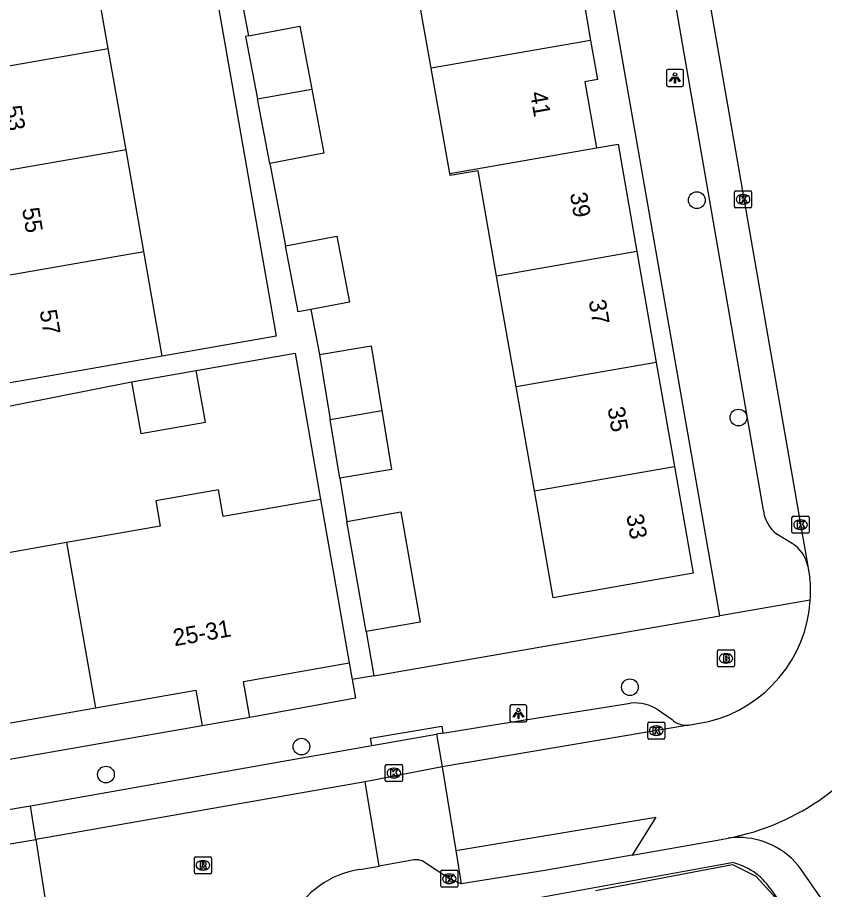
# Model space of a CAD drawing. Extents: x 162880 to 165536, y 384011 to 385179.
# Drawn here: x 164434.1 to 164481.3, y 384426 to 384477.1 of the extents above; entities that cross this region are included whole.
import ezdxf

# ---------------------------------------------------------------- set-up
doc = ezdxf.new("R2010")
doc.units = 0
for name, color, linetype in [('IMGEO_Boom', 7, 'Continuous'), ('IMGEO_Brandkraan', 7, 'Continuous'), ('IMGEO_Hek', 7, 'Continuous'), ('IMGEO_Kolk', 7, 'Continuous'), ('IMGEO_Lichtpunt', 7, 'Continuous'), ('IMGEO_Pand', 7, 'Continuous'), ('IMGEO_Pand_nummerreeks', 7, 'Continuous'), ('IMGEO_Parkeervlak_open', 7, 'Continuous'), ('IMGEO_Rijbaan_lokaal_gesloten', 7, 'Continuous'), ('IMGEO_Rijbaan_lokaal_open', 7, 'Continuous'), ('IMGEO_Rioolput', 7, 'Continuous'), ('IMGEO_Voetpad_open', 7, 'Continuous')]:
    doc.layers.add(name, color=color, linetype=linetype)

msp = doc.modelspace()

# ---------------------------------------------------------------- linework, layer by layer
at = {"layer": 'IMGEO_Boom'}
for centre in [(164473.835, 384466.407), (164476.273, 384453.68), (164469.919, 384437.886), (164450.689, 384434.409), (164439.249, 384432.772)]:
    msp.add_circle(centre, 0.489, dxfattribs=at)
at = {"layer": 'IMGEO_Brandkraan'}
for p, q in [((164475.117, 384440.076), (164475.969, 384440.076)), ((164475.042, 384439.15), (164475.042, 384440.002)), ((164475.53, 384439.856), (164475.555, 384439.856)), ((164476.043, 384440.002), (164476.043, 384439.15)), ((164475.969, 384439.076), (164475.117, 384439.076)), ((164475.553, 384439.296), (164475.528, 384439.296))]:
    msp.add_line(p, q, dxfattribs=at)
for points in [[(164475.117, 384440.076), (164475.969, 384440.076)], [(164475.042, 384439.15), (164475.042, 384440.002)], [(164475.39, 384439.776), (164475.39, 384439.376), (164475.603, 384439.376)], [(164475.621, 384439.776), (164475.39, 384439.776)], [(164475.569, 384439.695), (164475.515, 384439.695), (164475.515, 384439.619)], [(164475.515, 384439.619), (164475.568, 384439.619)], [(164475.577, 384439.543), (164475.515, 384439.543), (164475.515, 384439.462)], [(164476.043, 384440.002), (164476.043, 384439.15)], [(164475.969, 384439.076), (164475.117, 384439.076)], [(164475.515, 384439.462), (164475.577, 384439.462)]]:
    msp.add_lwpolyline(points, dxfattribs=at)
for centre, radius, start, end in [((164475.119, 384440), 0.0765, 91.552, 178.448), ((164475.119, 384440), 0.0765, 91.552, 178.448), ((164475.967, 384440), 0.0765, 1.552, 88.448), ((164475.967, 384440), 0.0765, 1.552, 88.448), ((164475.57, 384439.657), 0.0379, 267.8285, 90.9355), ((164475.578, 384439.502), 0.0404, 269.8759, 90.5077), ((164475.625, 384439.631), 0.145, 59.4692, 91.5367), ((164475.65, 384439.678), 0.0922, 285.5137, 58.1501), ((164475.655, 384439.486), 0.105, 301.3115, 78.989), ((164475.119, 384439.152), 0.0765, 181.552, 268.448), ((164475.119, 384439.152), 0.0765, 181.552, 268.448), ((164475.609, 384439.627), 0.251, 268.6676, 293.5347), ((164475.967, 384439.152), 0.0765, 271.552, 358.448), ((164475.967, 384439.152), 0.0765, 271.552, 358.448)]:
    msp.add_arc(centre, radius, start, end, dxfattribs=at)
for centre, major_axis, ratio, start_param, end_param in [((164475.529, 384439.576), (-0.387, 0.002), 0.722429, 4.712389, 7.853982), ((164475.554, 384439.576), (-0.39, 0.002), 0.717154, 1.570796, 4.712389)]:
    msp.add_ellipse(centre, major_axis=major_axis, ratio=ratio, start_param=start_param, end_param=end_param, dxfattribs=at)
at = {"layer": 'IMGEO_Hek'}
msp.add_lwpolyline([(164467.899, 384425.98), (164475.928, 384427.502), (164477.28, 384426.816), (164478.314, 384425.684), (164479.746, 384423.559), (164477.754, 384421.888)], dxfattribs=at)
at = {"layer": 'IMGEO_Kolk'}
for p, q in [((164476.04, 384466.031), (164476.04, 384466.883)), ((164476.115, 384466.957), (164476.967, 384466.957)), ((164476.528, 384466.737), (164476.553, 384466.737)), ((164477.041, 384466.883), (164477.041, 384466.031)), ((164476.551, 384466.177), (164476.526, 384466.177)), ((164476.967, 384465.957), (164476.115, 384465.957)), ((164479.403, 384446.976), (164479.403, 384447.828)), ((164479.478, 384447.902), (164480.33, 384447.902)), ((164480.404, 384447.828), (164480.404, 384446.976)), ((164479.891, 384447.682), (164479.916, 384447.682)), ((164480.33, 384446.902), (164479.478, 384446.902)), ((164479.914, 384447.122), (164479.889, 384447.122)), ((164470.957, 384434.918), (164470.957, 384435.77)), ((164471.032, 384435.844), (164471.884, 384435.844)), ((164471.445, 384435.624), (164471.47, 384435.624)), ((164471.958, 384435.77), (164471.958, 384434.918)), ((164471.468, 384435.064), (164471.443, 384435.064)), ((164471.884, 384434.844), (164471.032, 384434.844)), ((164455.6, 384432.434), (164455.6, 384433.286)), ((164455.675, 384433.36), (164456.527, 384433.36)), ((164456.088, 384433.14), (164456.113, 384433.14)), ((164456.601, 384433.286), (164456.601, 384432.434)), ((164456.111, 384432.58), (164456.086, 384432.58)), ((164456.527, 384432.36), (164455.675, 384432.36)), ((164458.847, 384426.244), (164458.847, 384427.096)), ((164458.922, 384427.17), (164459.774, 384427.17)), ((164459.335, 384426.95), (164459.36, 384426.95)), ((164459.848, 384427.096), (164459.848, 384426.244)), ((164459.358, 384426.39), (164459.333, 384426.39)), ((164459.774, 384426.17), (164458.922, 384426.17))]:
    msp.add_line(p, q, dxfattribs=at)
for points in [[(164476.04, 384466.031), (164476.04, 384466.883)], [(164476.115, 384466.957), (164476.967, 384466.957)], [(164476.361, 384466.657), (164476.484, 384466.657), (164476.484, 384466.506), (164476.614, 384466.657), (164476.778, 384466.657), (164476.632, 384466.506), (164476.785, 384466.257), (164476.633, 384466.257), (164476.548, 384466.421), (164476.484, 384466.354), (164476.484, 384466.257), (164476.361, 384466.257), (164476.361, 384466.657)], [(164477.041, 384466.883), (164477.041, 384466.031)], [(164476.967, 384465.957), (164476.115, 384465.957)], [(164479.403, 384446.976), (164479.403, 384447.828)], [(164479.478, 384447.902), (164480.33, 384447.902)], [(164480.404, 384447.828), (164480.404, 384446.976)], [(164479.724, 384447.602), (164479.847, 384447.602), (164479.847, 384447.451), (164479.977, 384447.602), (164480.141, 384447.602), (164479.995, 384447.451), (164480.148, 384447.202), (164479.996, 384447.202), (164479.911, 384447.366), (164479.847, 384447.299), (164479.847, 384447.202), (164479.724, 384447.202), (164479.724, 384447.602)], [(164480.33, 384446.902), (164479.478, 384446.902)], [(164470.957, 384434.918), (164470.957, 384435.77)], [(164471.032, 384435.844), (164471.884, 384435.844)], [(164471.278, 384435.544), (164471.401, 384435.544), (164471.401, 384435.393), (164471.531, 384435.544), (164471.695, 384435.544), (164471.549, 384435.393), (164471.702, 384435.144), (164471.55, 384435.144), (164471.465, 384435.308), (164471.401, 384435.241), (164471.401, 384435.144), (164471.278, 384435.144), (164471.278, 384435.544)], [(164471.958, 384435.77), (164471.958, 384434.918)], [(164471.884, 384434.844), (164471.032, 384434.844)], [(164455.6, 384432.434), (164455.6, 384433.286)], [(164455.675, 384433.36), (164456.527, 384433.36)], [(164455.921, 384433.06), (164456.044, 384433.06), (164456.044, 384432.909), (164456.174, 384433.06), (164456.338, 384433.06), (164456.192, 384432.909), (164456.345, 384432.66), (164456.193, 384432.66), (164456.108, 384432.824), (164456.044, 384432.757), (164456.044, 384432.66), (164455.921, 384432.66), (164455.921, 384433.06)], [(164456.601, 384433.286), (164456.601, 384432.434)], [(164456.527, 384432.36), (164455.675, 384432.36)], [(164458.847, 384426.244), (164458.847, 384427.096)], [(164458.922, 384427.17), (164459.774, 384427.17)], [(164459.168, 384426.87), (164459.291, 384426.87), (164459.291, 384426.719), (164459.421, 384426.87), (164459.585, 384426.87), (164459.439, 384426.719), (164459.592, 384426.47), (164459.44, 384426.47), (164459.355, 384426.634), (164459.291, 384426.567), (164459.291, 384426.47), (164459.168, 384426.47), (164459.168, 384426.87)], [(164459.848, 384427.096), (164459.848, 384426.244)], [(164459.774, 384426.17), (164458.922, 384426.17)]]:
    msp.add_lwpolyline(points, dxfattribs=at)
for centre, start, end in [((164476.117, 384466.881), 91.552, 178.448), ((164476.117, 384466.881), 91.552, 178.448), ((164476.965, 384466.881), 1.552, 88.448), ((164476.965, 384466.881), 1.552, 88.448), ((164476.117, 384466.033), 181.552, 268.448), ((164476.117, 384466.033), 181.552, 268.448), ((164476.965, 384466.033), 271.552, 358.448), ((164476.965, 384466.033), 271.552, 358.448), ((164479.48, 384447.826), 91.552, 178.448), ((164479.48, 384447.826), 91.552, 178.448), ((164480.328, 384447.826), 1.552, 88.448), ((164480.328, 384447.826), 1.552, 88.448), ((164479.48, 384446.978), 181.552, 268.448), ((164479.48, 384446.978), 181.552, 268.448), ((164480.328, 384446.978), 271.552, 358.448), ((164480.328, 384446.978), 271.552, 358.448), ((164471.034, 384435.768), 91.552, 178.448), ((164471.034, 384435.768), 91.552, 178.448), ((164471.882, 384435.768), 1.552, 88.448), ((164471.882, 384435.768), 1.552, 88.448), ((164471.034, 384434.92), 181.552, 268.448), ((164471.034, 384434.92), 181.552, 268.448), ((164471.882, 384434.92), 271.552, 358.448), ((164471.882, 384434.92), 271.552, 358.448), ((164455.677, 384433.284), 91.552, 178.448), ((164455.677, 384433.284), 91.552, 178.448), ((164456.525, 384433.284), 1.552, 88.448), ((164456.525, 384433.284), 1.552, 88.448), ((164455.677, 384432.436), 181.552, 268.448), ((164455.677, 384432.436), 181.552, 268.448), ((164456.525, 384432.436), 271.552, 358.448), ((164456.525, 384432.436), 271.552, 358.448), ((164458.924, 384427.094), 91.552, 178.448), ((164458.924, 384427.094), 91.552, 178.448), ((164459.772, 384427.094), 1.552, 88.448), ((164459.772, 384427.094), 1.552, 88.448), ((164458.924, 384426.246), 181.552, 268.448), ((164458.924, 384426.246), 181.552, 268.448), ((164459.772, 384426.246), 271.552, 358.448), ((164459.772, 384426.246), 271.552, 358.448)]:
    msp.add_arc(centre, 0.0765, start, end, dxfattribs=at)
for centre, major_axis, ratio, start_param, end_param in [((164476.527, 384466.457), (-0.387, 0.002), 0.722429, 4.712389, 7.853982), ((164476.552, 384466.457), (-0.39, 0.002), 0.717154, 1.570796, 4.712389), ((164479.89, 384447.402), (-0.387, 0.002), 0.722429, 4.712389, 7.853982), ((164479.915, 384447.402), (-0.39, 0.002), 0.717154, 1.570796, 4.712389), ((164471.444, 384435.344), (-0.387, 0.002), 0.722429, 4.712389, 7.853982), ((164471.469, 384435.344), (-0.39, 0.002), 0.717154, 1.570796, 4.712389), ((164456.087, 384432.86), (-0.387, 0.002), 0.722429, 4.712389, 7.853982), ((164456.112, 384432.86), (-0.39, 0.002), 0.717154, 1.570796, 4.712389), ((164459.334, 384426.67), (-0.387, 0.002), 0.722429, 4.712389, 7.853982), ((164459.359, 384426.67), (-0.39, 0.002), 0.717154, 1.570796, 4.712389)]:
    msp.add_ellipse(centre, major_axis=major_axis, ratio=ratio, start_param=start_param, end_param=end_param, dxfattribs=at)
at = {"layer": 'IMGEO_Lichtpunt'}
for p, q in [((164472.056, 384473.973), (164472.056, 384473.166)), ((164472.056, 384473.973), (164472.056, 384473.166)), ((164472.958, 384474.068), (164472.15, 384474.068)), ((164472.958, 384474.068), (164472.15, 384474.068)), ((164473.052, 384473.166), (164473.052, 384473.973)), ((164473.052, 384473.166), (164473.052, 384473.973)), ((164472.15, 384473.072), (164472.958, 384473.072)), ((164472.15, 384473.072), (164472.958, 384473.072)), ((164462.893, 384436.754), (164462.893, 384435.947)), ((164462.893, 384436.754), (164462.893, 384435.947)), ((164463.795, 384436.849), (164462.987, 384436.849)), ((164463.795, 384436.849), (164462.987, 384436.849)), ((164463.889, 384435.947), (164463.889, 384436.754)), ((164463.889, 384435.947), (164463.889, 384436.754)), ((164462.987, 384435.853), (164463.795, 384435.853)), ((164462.987, 384435.853), (164463.795, 384435.853))]:
    msp.add_line(p, q, dxfattribs=at)
for points in [[(164472.43, 384473.637), (164472.469, 384473.609), (164472.281, 384473.347), (164472.243, 384473.374), (164472.43, 384473.637)], [(164472.532, 384473.589), (164472.579, 384473.589), (164472.579, 384473.267), (164472.532, 384473.267), (164472.532, 384473.589)], [(164472.642, 384473.609), (164472.68, 384473.636), (164472.867, 384473.374), (164472.828, 384473.346), (164472.642, 384473.609)], [(164463.267, 384436.418), (164463.306, 384436.39), (164463.118, 384436.128), (164463.08, 384436.155), (164463.267, 384436.418)], [(164463.369, 384436.37), (164463.416, 384436.37), (164463.416, 384436.048), (164463.369, 384436.048), (164463.369, 384436.37)], [(164463.479, 384436.39), (164463.517, 384436.417), (164463.704, 384436.155), (164463.665, 384436.127), (164463.479, 384436.39)]]:
    msp.add_lwpolyline(points, dxfattribs=at)
for centre in [(164472.555, 384473.771), (164463.392, 384436.552)]:
    msp.add_circle(centre, 0.0994, dxfattribs=at)
for centre, start, end in [((164472.15, 384473.973), 90, 180), ((164472.15, 384473.973), 90, 180), ((164472.958, 384473.973), 0, 90), ((164472.958, 384473.973), 0, 90), ((164472.15, 384473.166), 180, 270), ((164472.15, 384473.166), 180, 270), ((164472.958, 384473.166), 270, 0), ((164472.958, 384473.166), 270, 360), ((164462.987, 384436.754), 90, 180), ((164462.987, 384436.754), 90, 180), ((164463.795, 384436.754), 0, 90), ((164463.795, 384436.754), 0, 90), ((164462.987, 384435.947), 180, 270), ((164462.987, 384435.947), 180, 270), ((164463.795, 384435.947), 270, 0), ((164463.795, 384435.947), 270, 360)]:
    msp.add_arc(centre, 0.0946, start, end, dxfattribs=at)
at = {"layer": 'IMGEO_Pand'}
for points in [[(164465.789, 384481.792), (164466.467, 384477.93), (164467.214, 384478.061), (164467.617, 384475.765)], [(164439.384, 384475.291), (164438.349, 384481.19)], [(164458.282, 384474.128), (164457.193, 384480.285)], [(164447.587, 384476.027), (164450.588, 384476.6), (164451.294, 384472.902)], [(164447.587, 384476.027), (164447.418, 384475.995), (164448.115, 384472.345)], [(164425.375, 384472.85), (164439.384, 384475.291)], [(164440.426, 384469.356), (164439.384, 384475.291)], [(164467.617, 384475.765), (164458.282, 384474.128)], [(164467.617, 384475.765), (164468.02, 384473.469), (164467.277, 384473.339), (164467.957, 384469.462)], [(164459.372, 384467.959), (164458.282, 384474.128)], [(164448.115, 384472.345), (164451.294, 384472.902)], [(164451.294, 384472.902), (164452.01, 384469.151), (164448.84, 384468.546)], [(164448.84, 384468.546), (164448.115, 384472.345)], [(164467.957, 384469.462), (164469.22, 384469.683), (164470.324, 384463.394)], [(164440.426, 384469.356), (164431.453, 384467.792)], [(164441.471, 384463.4), (164440.426, 384469.356)], [(164459.372, 384467.959), (164467.957, 384469.462)], [(164462.117, 384461.954), (164461.032, 384468.134), (164459.392, 384467.846), (164459.372, 384467.959)], [(164449.76, 384463.725), (164452.767, 384464.299), (164453.503, 384460.442), (164451.235, 384460.009)], [(164451.235, 384460.009), (164450.497, 384459.868), (164449.76, 384463.725)], [(164427.442, 384460.955), (164441.471, 384463.4)], [(164442.546, 384457.274), (164441.471, 384463.4)], [(164470.324, 384463.394), (164462.117, 384461.954)], [(164470.324, 384463.394), (164471.461, 384456.91)], [(164463.255, 384455.471), (164462.117, 384461.954)], [(164451.739, 384457.373), (164454.764, 384457.871), (164455.387, 384454.091)], [(164442.546, 384457.274), (164438.453, 384456.556), (164433.528, 384455.692)], [(164451.739, 384457.373), (164452.367, 384453.562)], [(164471.461, 384456.91), (164463.255, 384455.471)], [(164471.461, 384456.91), (164472.53, 384450.821)], [(164440.749, 384455.776), (164441.283, 384452.739), (164445.069, 384453.404), (164444.535, 384456.441)], [(164440.749, 384455.776), (164444.535, 384456.441)], [(164464.324, 384449.382), (164463.255, 384455.471)], [(164452.367, 384453.562), (164455.387, 384454.091)], [(164455.387, 384454.091), (164455.957, 384450.632), (164452.932, 384450.134)], [(164452.932, 384450.134), (164452.367, 384453.562)], [(164464.324, 384449.382), (164472.53, 384450.821)], [(164472.53, 384450.821), (164473.627, 384444.569), (164465.421, 384443.129), (164464.557, 384448.054), (164464.324, 384449.382)], [(164451.814, 384448.879), (164446.105, 384447.885), (164445.832, 384449.442), (164442.164, 384448.798), (164442.423, 384447.317), (164436.931, 384446.353)], [(164451.814, 384448.879), (164452.619, 384444.233), (164453.483, 384439.308)], [(164453.351, 384447.597), (164456.514, 384448.153), (164457.647, 384441.697), (164454.484, 384441.142)], [(164454.484, 384441.142), (164453.351, 384447.597)], [(164436.931, 384446.353), (164431.337, 384445.371), (164431.072, 384446.881), (164427.234, 384446.208), (164427.489, 384444.755), (164421.758, 384443.749)], [(164436.931, 384446.353), (164438.629, 384436.683)], [(164447.663, 384436.112), (164447.293, 384438.222), (164453.483, 384439.308)], [(164438.629, 384436.683), (164444.505, 384437.714), (164444.872, 384435.622)], [(164432.802, 384433.518), (164432.437, 384435.596), (164438.629, 384436.683)], [(164447.663, 384436.112), (164444.872, 384435.622)]]:
    msp.add_lwpolyline(points, dxfattribs=at)
at = {"layer": 'IMGEO_Parkeervlak_open'}
for points in [[(164458.605, 384435.142), (164458.919, 384433.223)], [(164435.141, 384428.972), (164434.838, 384430.937)]]:
    msp.add_lwpolyline(points, dxfattribs=at)
at = {"layer": 'IMGEO_Rijbaan_lokaal_gesloten'}
for points in [[(164473.986, 384481.412), (164480.329, 384444.976)], [(164480.329, 384444.976), (164480.456, 384444.248)], [(164473.349, 384435.67), (164458.919, 384433.223)], [(164473.349, 384435.67), (164474.524, 384435.874)], [(164459.718, 384428.327), (164471.436, 384430.275), (164470.051, 384428.052)], [(164470.051, 384428.052), (164475.043, 384428.926), (164475.666, 384429.051)]]:
    msp.add_lwpolyline(points, dxfattribs=at)
for centre, radius, start, end in [((164472.503, 384443.49), 7.989, 356.3728, 5.4416), ((164472.646, 384443.492), 7.846, 283.8456, 356.2949), ((164473.011, 384442.946), 14.147, 280.8169, 330.9496)]:
    msp.add_arc(centre, radius, start, end, dxfattribs=at)
at = {"layer": 'IMGEO_Rijbaan_lokaal_open'}
for points in [[(164458.919, 384433.223), (164454.421, 384432.356)], [(164458.919, 384433.223), (164459.718, 384428.327)], [(164454.421, 384432.356), (164435.141, 384428.972)], [(164455.244, 384427.407), (164454.421, 384432.356)], [(164431.837, 384428.424), (164435.141, 384428.972)], [(164435.141, 384428.972), (164435.895, 384424.08)], [(164459.718, 384428.327), (164460.038, 384426.365)], [(164454.1, 384427.216), (164455.244, 384427.407)], [(164457.178, 384427.756), (164455.244, 384427.407)], [(164460.038, 384426.365), (164459.348, 384426.67), (164457.928, 384427.609)], [(164488.172, 384415.368), (164481.102, 384425.554), (164479.943, 384427.222)]]:
    msp.add_lwpolyline(points, dxfattribs=at)
for centre, radius, start, end in [((164476.256, 384424.516), 4.573, 89.4479, 97.4121), ((164476.263, 384424.542), 4.547, 64.2041, 89.5353), ((164476.246, 384424.504), 4.589, 36.3178, 64.2103), ((164457.406, 384426.932), 0.855, 52.3718, 105.4494), ((164454.938, 384421.786), 5.494, 98.7776, 152.7704)]:
    msp.add_arc(centre, radius, start, end, dxfattribs=at)
at = {"layer": 'IMGEO_Rioolput'}
for p, q in [((164444.423, 384427.034), (164444.423, 384427.886)), ((164444.498, 384427.96), (164445.35, 384427.96)), ((164445.424, 384427.886), (164445.424, 384427.034)), ((164444.911, 384427.74), (164444.936, 384427.74)), ((164445.35, 384426.96), (164444.498, 384426.96)), ((164444.934, 384427.18), (164444.909, 384427.18))]:
    msp.add_line(p, q, dxfattribs=at)
for points in [[(164444.423, 384427.034), (164444.423, 384427.886)], [(164444.498, 384427.96), (164445.35, 384427.96)], [(164445.424, 384427.886), (164445.424, 384427.034)], [(164445.012, 384427.658), (164444.76, 384427.66), (164444.76, 384427.26)], [(164444.76, 384427.26), (164444.884, 384427.26), (164444.884, 384427.422), (164444.895, 384427.422)], [(164444.938, 384427.579), (164444.884, 384427.579), (164444.884, 384427.498)], [(164444.884, 384427.498), (164444.936, 384427.498)], [(164444.942, 384427.393), (164445.013, 384427.26), (164445.153, 384427.26), (164445.088, 384427.386)], [(164445.35, 384426.96), (164444.498, 384426.96)]]:
    msp.add_lwpolyline(points, dxfattribs=at)
for centre, radius, start, end in [((164444.5, 384427.884), 0.0765, 91.552, 178.448), ((164444.5, 384427.884), 0.0765, 91.552, 178.448), ((164445.348, 384427.884), 0.0765, 1.552, 88.448), ((164445.348, 384427.884), 0.0765, 1.552, 88.448), ((164444.894, 384427.369), 0.0533, 26.0293, 88.6989), ((164444.92, 384427.687), 0.19, 274.7715, 282.9687), ((164444.944, 384427.483), 0.0964, 77.0061, 93.1865), ((164444.958, 384427.54), 0.0378, 276.6634, 79.6772), ((164445.011, 384427.548), 0.109, 350.3612, 89.416), ((164445.009, 384427.548), 0.112, 277.5842, 350.9817), ((164444.993, 384427.333), 0.108, 29.5134, 73.7905), ((164444.5, 384427.036), 0.0765, 181.552, 268.448), ((164444.5, 384427.036), 0.0765, 181.552, 268.448), ((164445.348, 384427.036), 0.0765, 271.552, 358.448), ((164445.348, 384427.036), 0.0765, 271.552, 358.448)]:
    msp.add_arc(centre, radius, start, end, dxfattribs=at)
for centre, major_axis, ratio, start_param, end_param in [((164444.91, 384427.46), (-0.387, 0.002), 0.722429, 4.712389, 7.853982), ((164444.935, 384427.46), (-0.39, 0.002), 0.717154, 1.570796, 4.712389)]:
    msp.add_ellipse(centre, major_axis=major_axis, ratio=ratio, start_param=start_param, end_param=end_param, dxfattribs=at)
at = {"layer": 'IMGEO_Voetpad_open'}
for points in [[(164477.727, 384448.256), (164468.754, 384500), (164464.499, 384524.504)], [(164475.184, 384442.064), (164465.058, 384500), (164463.821, 384507.076)], [(164436.257, 384493.109), (164442.923, 384494.279), (164449.211, 384458.444), (164442.546, 384457.274)], [(164446.655, 384480.907), (164447.587, 384476.027)], [(164448.84, 384468.546), (164449.76, 384463.725)], [(164451.235, 384460.009), (164451.739, 384457.373)], [(164444.535, 384456.441), (164450.322, 384457.449), (164451.814, 384448.879)], [(164429.799, 384453.609), (164440.749, 384455.776)], [(164452.932, 384450.134), (164453.351, 384447.597)], [(164479.415, 384446.297), (164478.525, 384446.845)], [(164480.476, 384442.985), (164475.184, 384442.064)], [(164454.937, 384438.56), (164475.184, 384442.064)], [(164454.484, 384441.142), (164454.937, 384438.56)], [(164453.483, 384439.308), (164453.657, 384438.339)], [(164454.937, 384438.56), (164453.657, 384438.339)], [(164453.657, 384438.339), (164453.854, 384437.245), (164447.663, 384436.112)], [(164458.968, 384435.202), (164462.073, 384435.711), (164469.96, 384436.959)], [(164471.572, 384436.563), (164472.396, 384435.99)], [(164444.872, 384435.622), (164432.802, 384433.518)], [(164454.812, 384434.471), (164454.739, 384434.911), (164458.9, 384435.609), (164458.968, 384435.202)], [(164454.812, 384434.471), (164458.605, 384435.142)], [(164458.968, 384435.202), (164458.605, 384435.142)], [(164434.838, 384430.937), (164454.812, 384434.471)], [(164425.672, 384429.524), (164428.656, 384429.898), (164434.838, 384430.937)], [(164470.051, 384428.052), (164464.928, 384427.155), (164460.038, 384426.365)], [(164452.198, 384423.309), (164452.998, 384423.455), (164460.65, 384424.851), (164475.886, 384427.63)], [(164478.153, 384426.084), (164479.924, 384423.534)]]:
    msp.add_lwpolyline(points, dxfattribs=at)
for centre, radius, start, end in [((164479.767, 384448.479), 2.052, 186.2293, 232.7519), ((164478.368, 384444.596), 1.997, 10.9632, 58.3955), ((164470.183, 384434.387), 2.582, 57.4475, 94.9488), ((164473.197, 384436.797), 1.137, 225.1969, 277.6808), ((164475.011, 384423.912), 3.819, 34.6548, 76.7604)]:
    msp.add_arc(centre, radius, start, end, dxfattribs=at)

# ---------------------------------------------------------------- texts
at = {"layer": 'IMGEO_Pand_nummerreeks'}
for s, rotation, p in [('41', 279.9156, (164464.062, 384472.694)), ('53', 279.7287, (164433.311, 384471.873)), ('39', 279.9529, (164466.398, 384466.791)), ('55', 279.7287, (164434.335, 384465.897)), ('37', 279.9529, (164467.499, 384460.512)), ('57', 279.7287, (164435.36, 384459.92)), ('35', 279.9529, (164468.601, 384454.234)), ('33', 279.9529, (164469.703, 384447.955)), ('25-31', 9.9601, (164443.263, 384440.284))]:
    msp.add_text(s, height=1, rotation=rotation, dxfattribs=at).set_placement(p)

doc.saveas('drawing.dxf')
